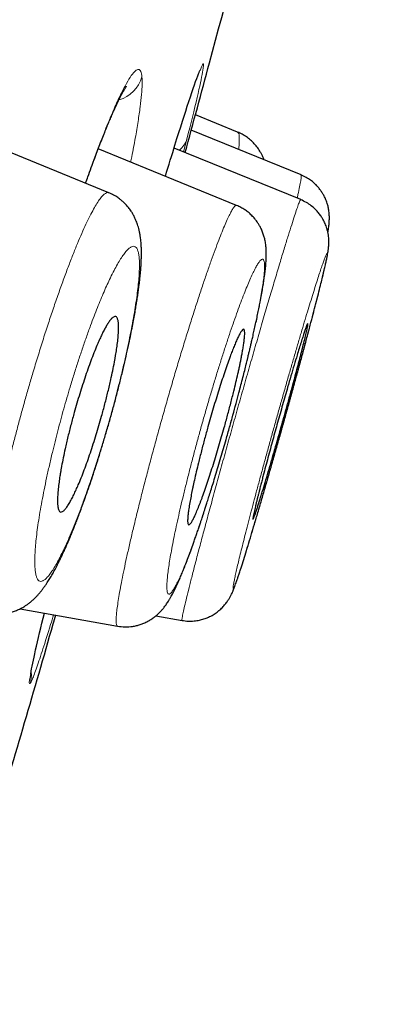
# Model space of a CAD drawing. Header units: millimetres. Extents: x 8 to 473, y 11 to 654.
# Tile 633 of 656: x 461.2 to 464.56, y 581.29 to 590.01. Entities that reach past the tile are written whole.
import ezdxf

# ---------------------------------------------------------------- set-up
doc = ezdxf.new("R2010")
doc.units = ezdxf.units.MM

msp = doc.modelspace()

# ---------------------------------------------------------------- linework, layer by layer
at = {"color": 7, "linetype": 'Continuous', "lineweight": 30}
for p, q in [((463.13, 589.0159), (462.7554, 589.1684)), ((461.9862, 588.4788), (460.6487, 589.0236)), ((463.6926, 588.6366), (462.7187, 589.0333)), ((463.1213, 588.3657), (461.8932, 588.8659)), ((463.6896, 588.417), (462.5663, 588.8746)), ((463.6918, 588.6345), (463.6917, 588.6344)), ((461.2016, 584.7921), (462.0653, 584.6373)), ((462.4056, 584.7293), (462.6368, 584.6879))]:
    msp.add_line(p, q, dxfattribs=at)
at = {"color": 8, "linetype": 'Continuous', "lineweight": 0}
msp.add_line((462.6803, 588.9533), (462.651, 588.84), dxfattribs=at)
for centre, radius, start, end in [((461.9951, 589.5883), 0.2981, 286.1055, 343.59549), ((462.4984, 589.0073), 0.1898, 306.87351, 343.4652), ((461.0004, 584.213), 0.3, 343.80276, 3.39769)]:
    msp.add_arc(centre, radius, start, end, dxfattribs=at)
at = {"color": 7, "linetype": 'Continuous', "lineweight": 30}
for points, knots in [([(470.1608, 650.2847), (470.1654, 650.2685), (470.1751, 650.2342), (470.1654, 650.1301), (470.1214, 649.9157), (470.0193, 649.5055), (469.8502, 648.8522), (469.6064, 647.9407), (469.2849, 646.7779), (468.8814, 645.329), (468.4353, 643.7426), (467.9675, 642.0862), (467.5037, 640.4457), (466.9694, 638.5517), (466.3595, 636.3746), (465.6859, 633.9339), (464.9217, 631.1515), (464.0772, 628.0633), (463.1636, 624.7138), (462.2419, 621.3307), (461.3169, 617.9384), (460.0873, 613.4266), (458.5443, 607.7908), (456.6918, 601.0441), (454.8383, 594.3309), (452.9864, 587.6382), (451.1612, 581.0945), (449.3675, 574.6805), (447.6064, 568.3986), (446.0876, 562.982), (444.8124, 558.4382), (443.7808, 554.7617), (442.754, 551.1009), (442.091, 548.7319), (441.7579, 547.5418)], [0, 0, 0, 0, 0.026643, 0.056461, 0.086551, 0.11684, 0.14723, 0.177651, 0.208116, 0.238721, 0.269551, 0.290293, 0.311234, 0.332423, 0.353891, 0.375326, 0.396544, 0.421695, 0.446548, 0.471138, 0.49552, 0.519728, 0.567844, 0.615722, 0.66337, 0.710804, 0.758299, 0.802852, 0.847609, 0.892545, 0.919139, 0.945881, 0.972812, 1, 1, 1, 1]), ([(471.4836, 648.3303), (471.4879, 648.3155), (471.497, 648.2838), (471.4877, 648.1781), (471.4456, 647.9599), (471.3474, 647.5483), (471.1956, 646.941), (470.9982, 646.1797), (470.7686, 645.319), (470.4898, 644.2895), (470.1584, 643.0731), (469.787, 641.7247), (469.3798, 640.2544), (468.9431, 638.6817), (468.4864, 637.039), (468.0241, 635.3663), (467.5731, 633.7197), (467.092, 631.9576), (466.5304, 629.9002), (465.8857, 627.5387), (465.1596, 624.8816), (464.4179, 622.1717), (463.6656, 619.4295), (462.906, 616.6678), (461.888, 612.9715), (460.6042, 608.3349), (459.0557, 602.7627), (457.5018, 597.1937), (455.9437, 591.6319), (454.3834, 586.0743), (452.8986, 580.8141), (451.495, 575.8491), (450.1724, 571.1824), (448.8505, 566.5241), (447.6958, 562.4581), (446.7083, 558.9853), (445.8879, 556.0994), (445.0749, 553.2398), (444.2714, 550.4099), (443.7526, 548.575), (443.4929, 547.6567)], [0, 0, 0, 0, 0.0263947, 0.0567135, 0.0870843, 0.1174919, 0.1479186, 0.1722719, 0.1966285, 0.2209895, 0.2453683, 0.2697732, 0.2901329, 0.310517, 0.330927, 0.3462517, 0.3615813, 0.3769064, 0.39222, 0.4126117, 0.4329787, 0.453321, 0.473641, 0.4939369, 0.5142124, 0.554725, 0.5952005, 0.6356391, 0.6760307, 0.7163943, 0.7567769, 0.7907369, 0.8247232, 0.8587319, 0.8927619, 0.9141655, 0.9355885, 0.9570317, 0.9784983, 1, 1, 1, 1]), ([(462.6646, 588.8345), (462.7368, 589.099), (462.9557, 589.9008), (463.3104, 591.2428), (463.7286, 592.8605), (464.0896, 594.292), (464.3069, 595.1854), (464.3925, 595.5375)], [0, 0, 0, 0, 0.118826, 0.36018, 0.601558, 0.842936, 1, 1, 1, 1]), ([(462.4895, 588.6231), (462.5187, 588.7191), (462.6002, 588.9877), (462.7011, 589.3), (462.7786, 589.5293), (462.7949, 589.5597), (462.7997, 589.5685)], [0, 0, 0, 0, 0.188038, 0.525829, 0.862813, 1, 1, 1, 1]), ([(461.7818, 588.5621), (461.7888, 588.5817), (461.8058, 588.6298), (461.8318, 588.7015), (461.8593, 588.7762), (461.8847, 588.8438), (461.9095, 588.9086), (461.9333, 588.9696), (461.9562, 589.0267), (461.9769, 589.0774), (461.9962, 589.1234), (462.0128, 589.1619), (462.0274, 589.1953), (462.041, 589.2254), (462.0554, 589.2568), (462.0703, 589.2881), (462.0845, 589.3171), (462.0973, 589.342), (462.1083, 589.3627), (462.1183, 589.3807), (462.1272, 589.396), (462.135, 589.4086), (462.1406, 589.4171), (462.1438, 589.4215), (462.1437, 589.4215), (462.1437, 589.4215)], [0, 0, 0, 0, 0.039722, 0.097608, 0.152549, 0.204552, 0.253625, 0.308653, 0.359485, 0.407266, 0.453752, 0.498962, 0.531391, 0.567664, 0.608136, 0.652798, 0.698611, 0.740927, 0.779696, 0.816509, 0.857599, 0.900894, 0.939624, 0.974943, 1, 1, 1, 1]), ([(463.3651, 588.77), (463.3634, 588.7747), (463.3587, 588.7877), (463.3485, 588.8101), (463.3323, 588.8409), (463.3098, 588.8757), (463.2791, 588.9131), (463.2454, 588.9457), (463.2089, 588.9739), (463.1705, 588.9976), (463.1433, 589.0097), (463.1299, 589.0156)], [0, 0, 0, 0, 0.051837, 0.1430519, 0.2298893, 0.3678798, 0.5000041, 0.6298486, 0.7568694, 0.8804375, 1, 1, 1, 1]), ([(463.931, 588.1261), (463.9311, 588.127), (463.9323, 588.1335), (463.9344, 588.1464), (463.9373, 588.1659), (463.9401, 588.1873), (463.9424, 588.2098), (463.9443, 588.2407), (463.9441, 588.2757), (463.9416, 588.3059), (463.9378, 588.3309), (463.9343, 588.3486), (463.93, 588.3661), (463.9225, 588.3918), (463.9111, 588.4222), (463.8952, 588.4547), (463.881, 588.4785), (463.8698, 588.4952), (463.8599, 588.5086), (463.8479, 588.5237), (463.8308, 588.5429), (463.8071, 588.5659), (463.7761, 588.5908), (463.7376, 588.6159), (463.708, 588.6293), (463.6924, 588.6363)], [0, 0, 0, 0, 0.008605, 0.060462, 0.118646, 0.183371, 0.25399, 0.327954, 0.395068, 0.459842, 0.488512, 0.514942, 0.53942, 0.562348, 0.617443, 0.663551, 0.700461, 0.722097, 0.739068, 0.761294, 0.792654, 0.83285, 0.881376, 0.937455, 1, 1, 1, 1]), ([(460.9274, 584.7509), (460.9443, 584.7485), (460.9756, 584.744), (461.0192, 584.744), (461.052, 584.7467), (461.0754, 584.7502), (461.0921, 584.7534), (461.1073, 584.7569), (461.1299, 584.7628), (461.1602, 584.7729), (461.1974, 584.7891), (461.2289, 584.8062), (461.2553, 584.8231), (461.277, 584.8386), (461.2952, 584.853), (461.3104, 584.8662), (461.3217, 584.8765), (461.3312, 584.8857), (461.3381, 584.8925), (461.3437, 584.8983), (461.3492, 584.904), (461.3561, 584.9115), (461.3648, 584.9212), (461.3746, 584.9326), (461.3874, 584.948), (461.4024, 584.9673), (461.4188, 584.9899), (461.434, 585.012), (461.4471, 585.032), (461.4589, 585.0507), (461.47, 585.069), (461.4812, 585.0881), (461.492, 585.107), (461.5029, 585.1266), (461.514, 585.1471), (461.5262, 585.1703), (461.54, 585.1973), (461.556, 585.2297), (461.5719, 585.2629), (461.5871, 585.2956), (461.6011, 585.3266), (461.6153, 585.3586), (461.6284, 585.389), (461.6392, 585.4145), (461.6473, 585.4338), (461.6529, 585.4474), (461.6572, 585.4577), (461.6612, 585.4675), (461.6656, 585.4783), (461.6729, 585.4965), (461.6838, 585.5237), (461.699, 585.5623), (461.7165, 585.6079), (461.7361, 585.66), (461.7591, 585.7226), (461.785, 585.7949), (461.8137, 585.8773), (461.8432, 585.9648), (461.8735, 586.0573), (461.9044, 586.1548), (461.9359, 586.2571), (461.9677, 586.3638), (461.9995, 586.4748), (462.0311, 586.5894), (462.0619, 586.7057), (462.0908, 586.8197), (462.1171, 586.9275), (462.1402, 587.0271), (462.1605, 587.1184), (462.1782, 587.2013), (462.1933, 587.2762), (462.2063, 587.3432), (462.2172, 587.4027), (462.2264, 587.4556), (462.2345, 587.5047), (462.2419, 587.5524), (462.2489, 587.6007), (462.2555, 587.6506), (462.2612, 587.6981), (462.2658, 587.7425), (462.2695, 587.7825), (462.2725, 587.8215), (462.2748, 587.8603), (462.2763, 587.8991), (462.2768, 587.9318), (462.2767, 587.9582), (462.2763, 587.9789), (462.2756, 588.0003), (462.2742, 588.0238), (462.2722, 588.0493), (462.269, 588.0774), (462.2648, 588.106), (462.2594, 588.134), (462.2531, 588.1606), (462.2464, 588.1845), (462.2394, 588.2057), (462.2308, 588.2286), (462.2195, 588.2547), (462.2055, 588.282), (462.1887, 588.3103), (462.1689, 588.3387), (462.145, 588.3676), (462.1205, 588.3926), (462.0943, 588.4155), (462.065, 588.4373), (462.0288, 588.4598), (462.001, 588.4722), (461.9862, 588.4787)], [0, 0, 0, 0, 0.010557, 0.019476, 0.026608, 0.030726, 0.034067, 0.03734, 0.040573, 0.048993, 0.057947, 0.067884, 0.0743, 0.08119, 0.088903, 0.093838, 0.09872, 0.102518, 0.105173, 0.106956, 0.109052, 0.112134, 0.116197, 0.121023, 0.126041, 0.135001, 0.144445, 0.153363, 0.160957, 0.16735, 0.174729, 0.181455, 0.18853, 0.195192, 0.202179, 0.209618, 0.218355, 0.228543, 0.240183, 0.248347, 0.257097, 0.266351, 0.274597, 0.281185, 0.286127, 0.289285, 0.291491, 0.293924, 0.296634, 0.29962, 0.307432, 0.316665, 0.327314, 0.339374, 0.352254, 0.368897, 0.386144, 0.403997, 0.422456, 0.441523, 0.461202, 0.481501, 0.502426, 0.52399, 0.546206, 0.568304, 0.589171, 0.608787, 0.627144, 0.644236, 0.660058, 0.67461, 0.687893, 0.699908, 0.711015, 0.722478, 0.734412, 0.746912, 0.760709, 0.771947, 0.783328, 0.794572, 0.806012, 0.818231, 0.830619, 0.837779, 0.843936, 0.850537, 0.858181, 0.866716, 0.875737, 0.885222, 0.894235, 0.902404, 0.909558, 0.915521, 0.921246, 0.928461, 0.936165, 0.943196, 0.951527, 0.959515, 0.967618, 0.973919, 0.98139, 0.990123, 1, 1, 1, 1]), ([(462.6368, 584.688), (462.6553, 584.6854), (462.6909, 584.6805), (462.7427, 584.6823), (462.7892, 584.6893), (462.8317, 584.7006), (462.8732, 584.7166), (462.9121, 584.7368), (462.9486, 584.7613), (462.981, 584.7883), (463.0094, 584.8175), (463.0326, 584.8465), (463.0509, 584.8737), (463.0659, 584.8999), (463.0764, 584.921), (463.0837, 584.9369), (463.0896, 584.9509), (463.0934, 584.9603), (463.0968, 584.9689), (463.1006, 584.9785), (463.1047, 584.9895), (463.1098, 585.0034), (463.1162, 585.0211), (463.124, 585.0435), (463.1331, 585.0703), (463.1437, 585.102), (463.1583, 585.1468), (463.1776, 585.2074), (463.2022, 585.2864), (463.2289, 585.3733), (463.2572, 585.467), (463.2869, 585.5665), (463.3177, 585.6706), (463.3493, 585.7786), (463.3815, 585.8895), (463.4142, 586.003), (463.4474, 586.119), (463.4812, 586.2375), (463.5152, 586.3581), (463.5495, 586.4802), (463.5837, 586.603), (463.6177, 586.7255), (463.6511, 586.8471), (463.6838, 586.9667), (463.7155, 587.0836), (463.7458, 587.1966), (463.7744, 587.3041), (463.8009, 587.4048), (463.825, 587.4974), (463.8466, 587.5819), (463.8649, 587.6547), (463.8803, 587.7171), (463.893, 587.7702), (463.9041, 587.8174), (463.9133, 587.8581), (463.9206, 587.8921), (463.9263, 587.9208), (463.93, 587.941), (463.9323, 587.955), (463.9337, 587.964), (463.9349, 587.9726), (463.9363, 587.9829), (463.938, 587.9986), (463.9392, 588.0148), (463.9398, 588.0298), (463.94, 588.0486), (463.939, 588.0735), (463.9354, 588.1046), (463.9299, 588.1336), (463.921, 588.167), (463.9075, 588.2039), (463.8898, 588.2396), (463.8702, 588.2712), (463.8483, 588.3007), (463.8197, 588.3323), (463.7835, 588.3639), (463.74, 588.3938), (463.7066, 588.409), (463.6894, 588.4169)], [0, 0, 0, 0, 0.009836, 0.019006, 0.027339, 0.034708, 0.042261, 0.051004, 0.058329, 0.066175, 0.073906, 0.081557, 0.089166, 0.09637, 0.105157, 0.11329, 0.119811, 0.12488, 0.130108, 0.13602, 0.142616, 0.149898, 0.160024, 0.171235, 0.183534, 0.196924, 0.211207, 0.235245, 0.259093, 0.282697, 0.305972, 0.32895, 0.351653, 0.374093, 0.396275, 0.418203, 0.440074, 0.46206, 0.484169, 0.506415, 0.528815, 0.551376, 0.574094, 0.596957, 0.619952, 0.643065, 0.666175, 0.68894, 0.71135, 0.733422, 0.755177, 0.77358, 0.791761, 0.809724, 0.827471, 0.844325, 0.859396, 0.872696, 0.877961, 0.88289, 0.887485, 0.892163, 0.89779, 0.904476, 0.908187, 0.911927, 0.919624, 0.925107, 0.930866, 0.936519, 0.944734, 0.952636, 0.958087, 0.964595, 0.97215, 0.980664, 0.990006, 1, 1, 1, 1]), ([(462.0652, 584.6374), (462.0871, 584.6346), (462.1314, 584.6288), (462.1877, 584.6331), (462.2324, 584.6417), (462.266, 584.6511), (462.3002, 584.664), (462.3319, 584.6791), (462.3617, 584.6966), (462.3877, 584.7146), (462.4097, 584.7323), (462.4262, 584.7471), (462.4399, 584.7605), (462.4514, 584.7726), (462.4614, 584.7839), (462.4708, 584.795), (462.4803, 584.807), (462.4902, 584.8202), (462.501, 584.8354), (462.5119, 584.8518), (462.5237, 584.8707), (462.5355, 584.8908), (462.5468, 584.9112), (462.5562, 584.9289), (462.5637, 584.9435), (462.5697, 584.9557), (462.5778, 584.9723), (462.5891, 584.996), (462.6041, 585.029), (462.6204, 585.0665), (462.6377, 585.1078), (462.6561, 585.1534), (462.6758, 585.2036), (462.6973, 585.2602), (462.7202, 585.3227), (462.7407, 585.38), (462.7582, 585.4297), (462.7718, 585.469), (462.7849, 585.5076), (462.7968, 585.5427), (462.8066, 585.5721), (462.8143, 585.5953), (462.8199, 585.6122), (462.8249, 585.6273), (462.8307, 585.645), (462.8387, 585.6697), (462.849, 585.7015), (462.8616, 585.7407), (462.8765, 585.7875), (462.8937, 585.8422), (462.9132, 585.905), (462.935, 585.9761), (462.9583, 586.0532), (462.9821, 586.133), (463.0052, 586.212), (463.031, 586.3014), (463.0589, 586.4001), (463.0884, 586.5067), (463.1158, 586.6075), (463.1394, 586.6963), (463.1596, 586.7738), (463.1768, 586.8407), (463.1923, 586.9018), (463.2055, 586.9548), (463.2154, 586.995), (463.2224, 587.0238), (463.2271, 587.0431), (463.2311, 587.0595), (463.2352, 587.0768), (463.2405, 587.0988), (463.2472, 587.127), (463.2553, 587.1614), (463.2647, 587.2024), (463.2755, 587.2498), (463.2874, 587.3029), (463.2993, 587.3579), (463.3106, 587.4118), (463.3209, 587.4621), (463.3315, 587.5164), (463.3421, 587.5729), (463.3521, 587.6299), (463.3603, 587.6801), (463.3668, 587.7241), (463.3726, 587.7668), (463.3774, 587.8081), (463.3812, 587.8485), (463.3834, 587.8815), (463.3845, 587.9088), (463.3849, 587.9309), (463.3847, 587.9562), (463.3833, 587.9856), (463.3799, 588.0202), (463.3736, 588.0573), (463.3643, 588.0942), (463.3525, 588.1291), (463.3381, 588.162), (463.3249, 588.1865), (463.3145, 588.2035), (463.3067, 588.2154), (463.2961, 588.2305), (463.2798, 588.2513), (463.2552, 588.2782), (463.2256, 588.3047), (463.1927, 588.3286), (463.159, 588.3489), (463.1341, 588.3599), (463.1212, 588.3656)], [0, 0, 0, 0, 0.012616, 0.025614, 0.032212, 0.038845, 0.04565, 0.053274, 0.060031, 0.067155, 0.073424, 0.078788, 0.083679, 0.088084, 0.092148, 0.096449, 0.101236, 0.10651, 0.112303, 0.11927, 0.127669, 0.137462, 0.146067, 0.15327, 0.15909, 0.163725, 0.168432, 0.179564, 0.192121, 0.205912, 0.219777, 0.233526, 0.249022, 0.264683, 0.281302, 0.29893, 0.308126, 0.317577, 0.32695, 0.334979, 0.341545, 0.34665, 0.350297, 0.352657, 0.356511, 0.361825, 0.368598, 0.376829, 0.386516, 0.397658, 0.410253, 0.424298, 0.439718, 0.455178, 0.470183, 0.484736, 0.505724, 0.525715, 0.544715, 0.562719, 0.576403, 0.589444, 0.601788, 0.612506, 0.621244, 0.626183, 0.630153, 0.633152, 0.636359, 0.640924, 0.646848, 0.654131, 0.662774, 0.673289, 0.685299, 0.698548, 0.711551, 0.72407, 0.736108, 0.753569, 0.769919, 0.785155, 0.799276, 0.812412, 0.828473, 0.843294, 0.857722, 0.865873, 0.873973, 0.882706, 0.893026, 0.904142, 0.915435, 0.924031, 0.932788, 0.941175, 0.947967, 0.950824, 0.953509, 0.956625, 0.961651, 0.968623, 0.977455, 0.984305, 0.991847, 1, 1, 1, 1]), ([(461.5609, 585.6481), (461.566, 585.6487), (461.576, 585.6497), (461.5944, 585.6658), (461.614, 585.6903), (461.6315, 585.7173), (461.6456, 585.7417), (461.6561, 585.7609), (461.6665, 585.7809), (461.6769, 585.8017), (461.6871, 585.823), (461.6971, 585.8446), (461.7069, 585.8664), (461.722, 585.9013), (461.7428, 585.952), (461.7697, 586.0217), (461.7967, 586.0956), (461.8235, 586.1729), (461.8499, 586.2526), (461.8755, 586.334), (461.9002, 586.4161), (461.9263, 586.507), (461.9534, 586.6072), (461.9808, 586.7159), (462.0037, 586.8145), (462.0225, 586.9019), (462.0345, 586.9626), (462.0425, 587.0066), (462.0476, 587.0355), (462.0522, 587.0636), (462.0565, 587.091), (462.0621, 587.13), (462.0682, 587.1795), (462.0717, 587.2203), (462.0731, 587.2454), (462.0736, 587.257), (462.074, 587.2683), (462.0742, 587.2793), (462.0741, 587.2898), (462.0739, 587.2999), (462.0735, 587.3104), (462.0726, 587.3218), (462.0712, 587.3344), (462.0689, 587.3473), (462.0656, 587.3596), (462.0608, 587.3704), (462.0543, 587.3784), (462.0456, 587.3824), (462.0347, 587.3806), (462.0224, 587.3729), (462.0121, 587.3631), (462.0044, 587.3544), (461.9996, 587.3485), (461.9948, 587.3423), (461.9902, 587.3359), (461.9856, 587.3293), (461.9769, 587.3162), (461.9637, 587.2946), (461.9453, 587.2611), (461.9267, 587.2241), (461.908, 587.1842), (461.8867, 587.136), (461.8625, 587.0778), (461.8354, 587.008), (461.8082, 586.9341), (461.7813, 586.8568), (461.7548, 586.7772), (461.7291, 586.696), (461.7044, 586.6141), (461.6784, 586.5236), (461.6515, 586.4238), (461.6242, 586.3152), (461.6014, 586.2167), (461.5828, 586.1292), (461.5709, 586.0683), (461.5629, 586.0242), (461.5579, 585.9952), (461.5533, 585.9669), (461.5492, 585.9394), (461.5437, 585.9004), (461.5377, 585.8509), (461.5332, 585.7969), (461.5321, 585.7636), (461.532, 585.7463), (461.5321, 585.7408), (461.5322, 585.7355), (461.5323, 585.7303), (461.5325, 585.7252), (461.5329, 585.718), (461.5337, 585.7074), (461.5354, 585.6934), (461.5384, 585.6782), (461.5432, 585.6638), (461.5497, 585.6526), (461.5558, 585.6504), (461.5587, 585.6493)], [0, 0, 0, 0, 0.0192, 0.03739, 0.054569, 0.070738, 0.078446, 0.085901, 0.093104, 0.100054, 0.106752, 0.113198, 0.119391, 0.125332, 0.141627, 0.157739, 0.173671, 0.189427, 0.205007, 0.220415, 0.235653, 0.250724, 0.270457, 0.290644, 0.311292, 0.327088, 0.343149, 0.34965, 0.356194, 0.362781, 0.36941, 0.376083, 0.39224, 0.409475, 0.413494, 0.417568, 0.421696, 0.425879, 0.430117, 0.434409, 0.438756, 0.444278, 0.450945, 0.458758, 0.467715, 0.477816, 0.489063, 0.501453, 0.515651, 0.528704, 0.540613, 0.544979, 0.549168, 0.55318, 0.557015, 0.560674, 0.564156, 0.577599, 0.590589, 0.603129, 0.615217, 0.626854, 0.643201, 0.659349, 0.675301, 0.691059, 0.706626, 0.722004, 0.737196, 0.752205, 0.771855, 0.791992, 0.812621, 0.828424, 0.844509, 0.851025, 0.857587, 0.864195, 0.870848, 0.877548, 0.893597, 0.910818, 0.926944, 0.929124, 0.931319, 0.93353, 0.935757, 0.937999, 0.940257, 0.945704, 0.953166, 0.962641, 0.974131, 0.987633, 1, 1, 1, 1]), ([(463.2674, 585.5857), (463.2686, 585.5871), (463.2709, 585.5899), (463.2778, 585.6066), (463.2868, 585.6313), (463.2971, 585.6615), (463.308, 585.6947), (463.3188, 585.7287), (463.3305, 585.7656), (463.3427, 585.8051), (463.3592, 585.8593), (463.3811, 585.9322), (463.4093, 586.0277), (463.4352, 586.1167), (463.4579, 586.1952), (463.4767, 586.261), (463.4958, 586.3279), (463.5149, 586.3956), (463.5373, 586.4754), (463.5631, 586.5682), (463.5922, 586.6737), (463.6185, 586.7703), (463.6419, 586.8569), (463.6587, 586.92), (463.6716, 586.969), (463.681, 587.0049), (463.6901, 587.0398), (463.7027, 587.0891), (463.7178, 587.1485), (463.7329, 587.2104), (463.7428, 587.2528), (463.7487, 587.2806), (463.7521, 587.2982), (463.7539, 587.3107), (463.7541, 587.3179), (463.7526, 587.32), (463.7488, 587.3146), (463.7422, 587.2992), (463.7331, 587.2748), (463.7219, 587.242), (463.7085, 587.2012), (463.6933, 587.1533), (463.6763, 587.0988), (463.656, 587.032), (463.6317, 586.9514), (463.6036, 586.8563), (463.5767, 586.7642), (463.5519, 586.6781), (463.5294, 586.5996), (463.507, 586.5207), (463.485, 586.4427), (463.4634, 586.3649), (463.4419, 586.287), (463.4202, 586.208), (463.3988, 586.1287), (463.3777, 586.0501), (463.3624, 585.9923), (463.3522, 585.9535), (463.3467, 585.9324), (463.3412, 585.9116), (463.3359, 585.8912), (463.3308, 585.8711), (463.3257, 585.8514), (463.3202, 585.8298), (463.3142, 585.8058), (463.3075, 585.7792), (463.3008, 585.7518), (463.2941, 585.7242), (463.2876, 585.697), (463.2815, 585.6709), (463.2758, 585.6449), (463.2711, 585.6223), (463.2679, 585.6052), (463.2664, 585.5943), (463.2661, 585.5884), (463.2664, 585.5859), (463.2669, 585.5859), (463.2671, 585.5859)], [0, 0, 0, 0, 0.017504, 0.034483, 0.050938, 0.066869, 0.079237, 0.09127, 0.102967, 0.114328, 0.125353, 0.146267, 0.167173, 0.188071, 0.200612, 0.21315, 0.225685, 0.238218, 0.250748, 0.269754, 0.289512, 0.310022, 0.325902, 0.342206, 0.35052, 0.358939, 0.367465, 0.376096, 0.396978, 0.417861, 0.438745, 0.451281, 0.463817, 0.476354, 0.48889, 0.501427, 0.518308, 0.535027, 0.551585, 0.567982, 0.584217, 0.600291, 0.616205, 0.631957, 0.652703, 0.673163, 0.693339, 0.708287, 0.723075, 0.737703, 0.752171, 0.766193, 0.780685, 0.795646, 0.811078, 0.82698, 0.843353, 0.848119, 0.852923, 0.857766, 0.862648, 0.867568, 0.872526, 0.877523, 0.884375, 0.891929, 0.900186, 0.909146, 0.918808, 0.929173, 0.94024, 0.954306, 0.96694, 0.97814, 0.987906, 0.996238, 1, 1, 1, 1]), ([(462.6973, 585.5348), (462.7005, 585.5359), (462.7066, 585.5379), (462.7194, 585.5551), (462.7339, 585.5805), (462.7477, 585.6089), (462.7598, 585.6358), (462.7695, 585.6586), (462.7794, 585.6826), (462.7894, 585.7076), (462.7993, 585.7332), (462.8092, 585.7594), (462.8232, 585.7975), (462.8419, 585.8501), (462.8658, 585.9202), (462.8902, 585.9944), (462.9149, 586.072), (462.9396, 586.1521), (462.9642, 586.2338), (462.9883, 586.3163), (463.0141, 586.4072), (463.0415, 586.5069), (463.07, 586.6147), (463.0947, 586.7125), (463.1157, 586.7992), (463.1288, 586.8556), (463.137, 586.8921), (463.141, 586.9102), (463.1449, 586.9281), (463.1487, 586.9456), (463.1523, 586.9629), (463.1558, 586.9799), (463.1592, 586.9966), (463.1639, 587.0202), (463.17, 587.052), (463.1769, 587.0919), (463.1834, 587.133), (463.1888, 587.1734), (463.1924, 587.2104), (463.1931, 587.2355), (463.192, 587.2512), (463.1901, 587.2604), (463.1871, 587.2664), (463.1817, 587.2692), (463.1729, 587.2642), (463.1601, 587.2472), (463.1452, 587.2211), (463.1315, 587.193), (463.1201, 587.1677), (463.1115, 587.1479), (463.1029, 587.1273), (463.0942, 587.106), (463.0855, 587.0841), (463.077, 587.062), (463.0685, 587.0397), (463.0554, 587.0042), (463.0371, 586.9529), (463.013, 586.8826), (462.9884, 586.8082), (462.9635, 586.7306), (462.9387, 586.6507), (462.9142, 586.5692), (462.8901, 586.487), (462.8644, 586.3966), (462.8372, 586.2973), (462.8088, 586.1897), (462.7842, 586.092), (462.7633, 586.0051), (462.7494, 585.9447), (462.7397, 585.9009), (462.7334, 585.8722), (462.7275, 585.8441), (462.7219, 585.8169), (462.7143, 585.7785), (462.7053, 585.73), (462.6967, 585.677), (462.6923, 585.6447), (462.6904, 585.6282), (462.6899, 585.6236), (462.6895, 585.6191), (462.689, 585.6147), (462.6886, 585.6104), (462.6883, 585.6061), (462.6881, 585.6033), (462.6879, 585.6017), (462.6879, 585.6009), (462.6877, 585.5981), (462.6873, 585.5921), (462.6869, 585.5827), (462.6867, 585.5711), (462.687, 585.5584), (462.6885, 585.5465), (462.6913, 585.5376), (462.6946, 585.5363), (462.6961, 585.5357)], [0, 0, 0, 0, 0.018796, 0.036698, 0.053706, 0.06982, 0.078628, 0.087145, 0.095369, 0.103301, 0.110942, 0.11829, 0.125346, 0.141517, 0.157544, 0.173429, 0.189172, 0.204774, 0.220237, 0.23556, 0.250746, 0.27039, 0.290528, 0.311162, 0.32697, 0.343059, 0.347127, 0.351212, 0.355316, 0.359436, 0.363575, 0.367731, 0.371905, 0.376097, 0.385969, 0.397498, 0.410682, 0.425522, 0.442017, 0.460166, 0.469866, 0.47998, 0.490508, 0.50145, 0.520628, 0.538805, 0.555981, 0.572155, 0.579869, 0.587332, 0.594545, 0.601507, 0.608219, 0.61468, 0.620891, 0.626852, 0.643097, 0.659175, 0.675088, 0.690837, 0.706422, 0.721844, 0.737105, 0.752206, 0.771754, 0.791834, 0.812447, 0.828263, 0.844382, 0.850916, 0.857499, 0.864131, 0.870811, 0.87754, 0.893424, 0.910607, 0.926805, 0.928687, 0.930581, 0.932488, 0.934408, 0.936341, 0.938286, 0.940244, 0.940282, 0.940576, 0.941388, 0.944452, 0.949436, 0.956339, 0.965161, 0.975902, 0.988562, 1, 1, 1, 1]), ([(459.5675, 578.255), (459.6889, 578.6442), (459.9911, 579.6129), (460.4636, 581.1641), (460.9842, 582.9088), (461.3349, 584.0994), (461.5089, 584.7094), (461.5165, 584.7357)], [0, 0, 0, 0, 0.180729, 0.449796, 0.718826, 0.987862, 1, 1, 1, 1]), ([(461.2943, 584.2151), (461.3056, 584.2745), (461.3277, 584.3907), (461.3867, 584.6345), (461.4156, 584.7538)], [0, 0, 0, 0, 0.510643, 1, 1, 1, 1])]:
    msp.add_open_spline(points, degree=3, knots=knots, dxfattribs=at)
at = {"color": 8, "linetype": 'Continuous', "lineweight": 0}
for points, knots in [([(471.4351, 646.6861), (471.4333, 646.6535), (471.4298, 646.5884), (471.3834, 646.3811), (471.2845, 645.9866), (471.1326, 645.4041), (470.9358, 644.6706), (470.7047, 643.8307), (470.4236, 642.8277), (470.0885, 641.641), (469.7139, 640.3206), (469.3035, 638.8812), (468.8645, 637.339), (468.3682, 635.5875), (467.8104, 633.5941), (467.1954, 631.3602), (466.5358, 628.9456), (465.8447, 626.4059), (465.1326, 623.7831), (464.4063, 621.1058), (463.6719, 618.3993), (462.9328, 615.6763), (461.9393, 612.014), (460.683, 607.4016), (459.1593, 601.8443), (457.6254, 596.2852), (456.0846, 590.7315), (454.5407, 585.2171), (452.9922, 579.7392), (451.4461, 574.2969), (449.8963, 568.8612), (448.5538, 564.1568), (447.4236, 560.1913), (446.5054, 556.9608), (445.6027, 553.7704), (444.7146, 550.6135), (444.1548, 548.5845), (443.8737, 547.5661)], [0, 0, 0, 0, 0.030875, 0.061712, 0.092529, 0.123402, 0.148227, 0.17321, 0.198303, 0.223286, 0.248239, 0.269168, 0.290108, 0.310917, 0.33167, 0.352646, 0.373652, 0.39457, 0.415527, 0.436491, 0.457375, 0.478202, 0.499018, 0.541033, 0.583124, 0.625219, 0.667272, 0.709317, 0.75061, 0.791934, 0.833292, 0.874698, 0.899774, 0.92478, 0.949757, 0.974781, 1, 1, 1, 1]), ([(462.7997, 589.5685), (462.8092, 589.5907), (462.8348, 589.6503), (462.8248, 589.5647), (462.78, 589.3517), (462.7136, 589.0862), (462.6803, 588.9533)], [0, 0, 0, 0, 0.164353, 0.442433, 0.721057, 1, 1, 1, 1]), ([(461.7803, 588.5627), (461.7959, 588.6069), (461.8377, 588.7258), (461.9017, 588.897), (461.9715, 589.075), (462.0354, 589.2263), (462.0932, 589.3517), (462.1443, 589.45), (462.1883, 589.5206), (462.2246, 589.5628), (462.2527, 589.575), (462.2727, 589.5593), (462.2783, 589.5225), (462.2811, 589.5041)], [0, 0, 0, 0, 0.055771, 0.149874, 0.243938, 0.338117, 0.432481, 0.527015, 0.621651, 0.716305, 0.810909, 0.90545, 1, 1, 1, 1]), ([(462.2811, 589.5041), (462.2821, 589.4831), (462.284, 589.4414), (462.2783, 589.3512), (462.2665, 589.242), (462.2481, 589.1132), (462.223, 588.9643), (462.2006, 588.8421), (462.1848, 588.7647), (462.1815, 588.7485)], [0, 0, 0, 0, 0.16063, 0.3206, 0.480118, 0.639373, 0.798553, 0.957868, 1, 1, 1, 1]), ([(463.1424, 588.9914), (463.1407, 588.9987), (463.1378, 589.0112), (463.1319, 589.0135), (463.1294, 589.0145)], [0, 0, 0, 0, 0.581919, 1, 1, 1, 1]), ([(463.1395, 588.8619), (463.1398, 588.864), (463.1425, 588.887), (463.1446, 588.9211), (463.1459, 588.964), (463.1436, 588.9823), (463.1424, 588.9914)], [0, 0, 0, 0, 0.031623, 0.353744, 0.676457, 1, 1, 1, 1]), ([(463.6944, 588.6187), (463.6948, 588.6266), (463.6953, 588.6366), (463.6925, 588.6349), (463.6918, 588.6345)], [0, 0, 0, 0, 0.782529, 1, 1, 1, 1]), ([(463.6583, 588.4298), (463.6608, 588.4408), (463.67, 588.481), (463.6808, 588.5335), (463.691, 588.5879), (463.6932, 588.6085), (463.6944, 588.6187)], [0, 0, 0, 0, 0.11238, 0.407522, 0.703286, 1, 1, 1, 1]), ([(460.9277, 584.7522), (460.924, 584.7529), (460.9149, 584.7548), (460.9045, 584.7713), (460.8958, 584.7992), (460.8906, 584.8384), (460.8887, 584.8881), (460.8901, 584.9482), (460.8949, 585.0184), (460.9031, 585.0984), (460.9147, 585.188), (460.9297, 585.2868), (460.9482, 585.3946), (460.9699, 585.5104), (460.9945, 585.633), (461.022, 585.7612), (461.0519, 585.8942), (461.0842, 586.0313), (461.1169, 586.1641), (461.1492, 586.2911), (461.1809, 586.4116), (461.2138, 586.5331), (461.2478, 586.6552), (461.2828, 586.7772), (461.321, 586.9068), (461.3624, 587.0428), (461.4067, 587.184), (461.4512, 587.3217), (461.4958, 587.4549), (461.5401, 587.5831), (461.5839, 587.7053), (461.6268, 587.8209), (461.6687, 587.9291), (461.7092, 588.029), (461.748, 588.1196), (461.785, 588.201), (461.8199, 588.2726), (461.8525, 588.3341), (461.8827, 588.3854), (461.9104, 588.4261), (461.9353, 588.4561), (461.9572, 588.4745), (461.9742, 588.4822), (461.9824, 588.4788), (461.9857, 588.4775)], [0, 0, 0, 0, 0.017646, 0.042594, 0.067435, 0.092189, 0.116883, 0.141546, 0.166204, 0.190888, 0.215632, 0.240475, 0.265463, 0.290557, 0.31554, 0.340423, 0.365229, 0.389978, 0.414686, 0.43526, 0.45583, 0.476411, 0.497021, 0.517678, 0.538369, 0.563167, 0.587945, 0.612712, 0.63747, 0.66222, 0.686965, 0.71171, 0.736466, 0.761253, 0.786062, 0.810813, 0.835524, 0.860211, 0.884891, 0.909577, 0.934286, 0.959035, 0.983848, 1, 1, 1, 1]), ([(462.0655, 584.6389), (462.0641, 584.6388), (462.0593, 584.6385), (462.0549, 584.6508), (462.052, 584.6746), (462.0525, 584.7102), (462.0562, 584.7563), (462.0632, 584.813), (462.0733, 584.8798), (462.0865, 584.9566), (462.1029, 585.043), (462.1224, 585.1388), (462.1449, 585.2436), (462.1704, 585.3567), (462.1985, 585.4771), (462.2289, 585.6033), (462.2615, 585.7347), (462.2959, 585.8704), (462.3322, 586.0096), (462.3699, 586.1516), (462.409, 586.2957), (462.4492, 586.441), (462.4903, 586.5868), (462.5322, 586.7322), (462.5745, 586.8763), (462.617, 587.0182), (462.6594, 587.157), (462.7014, 587.292), (462.7427, 587.4222), (462.7832, 587.5469), (462.8225, 587.6653), (462.8603, 587.7765), (462.8965, 587.8797), (462.9306, 587.9738), (462.9626, 588.0586), (462.9923, 588.1339), (463.0195, 588.1992), (463.0442, 588.2542), (463.066, 588.2988), (463.0851, 588.3327), (463.1011, 588.3551), (463.1133, 588.3666), (463.1186, 588.3652), (463.1208, 588.3646)], [0, 0, 0, 0, 0.011223, 0.036275, 0.061254, 0.086143, 0.110968, 0.135755, 0.160529, 0.185314, 0.210141, 0.235041, 0.260057, 0.28521, 0.310297, 0.335283, 0.360191, 0.385039, 0.409839, 0.434604, 0.459345, 0.484078, 0.508823, 0.533604, 0.558411, 0.583244, 0.608105, 0.632989, 0.657887, 0.682791, 0.707694, 0.732594, 0.757501, 0.782424, 0.807302, 0.832134, 0.856939, 0.881732, 0.906525, 0.931333, 0.956172, 0.981064, 1, 1, 1, 1]), ([(462.6369, 584.6883), (462.6363, 584.69), (462.635, 584.6936), (462.6397, 584.7222), (462.6489, 584.767), (462.6631, 584.8291), (462.6819, 584.9072), (462.7052, 585.0009), (462.7329, 585.1095), (462.7648, 585.2323), (462.8008, 585.3684), (462.8403, 585.5165), (462.883, 585.6745), (462.9282, 585.8405), (462.9757, 586.013), (463.0248, 586.1903), (463.0752, 586.3709), (463.1264, 586.5531), (463.178, 586.7354), (463.2296, 586.916), (463.2806, 587.0933), (463.3305, 587.2655), (463.3788, 587.4312), (463.4252, 587.5887), (463.4691, 587.7363), (463.51, 587.8726), (463.5474, 587.9954), (463.5809, 588.1038), (463.6104, 588.1973), (463.6356, 588.2753), (463.6563, 588.337), (463.6726, 588.3825), (463.6834, 588.4088), (463.6889, 588.4197), (463.6892, 588.4164), (463.6892, 588.4161)], [0, 0, 0, 0, 0.030413, 0.061776, 0.093009, 0.12416, 0.155268, 0.186369, 0.217502, 0.248715, 0.280069, 0.311444, 0.34273, 0.37396, 0.405146, 0.436294, 0.467405, 0.498489, 0.529568, 0.560677, 0.591836, 0.623042, 0.654278, 0.685523, 0.71676, 0.747985, 0.779218, 0.810417, 0.841551, 0.872653, 0.903748, 0.934858, 0.966015, 0.997261, 1, 1, 1, 1]), ([(462.2354, 587.9856), (462.2312, 587.9909), (462.223, 588.0015), (462.2073, 588.0058), (462.1893, 588.0014), (462.1686, 587.9876), (462.1454, 587.9646), (462.1201, 587.9331), (462.0929, 587.8933), (462.0641, 587.8454), (462.0336, 587.7895), (462.0033, 587.7292), (461.9737, 587.6664), (461.9452, 587.6024), (461.916, 587.534), (461.8864, 587.4609), (461.8561, 587.3834), (461.8234, 587.2961), (461.7884, 587.1991), (461.7515, 587.0928), (461.7151, 586.9835), (461.6792, 586.8712), (461.6459, 586.7629), (461.6153, 586.6597), (461.5875, 586.5626), (461.5607, 586.4655), (461.5349, 586.3684), (461.5101, 586.2712), (461.4848, 586.1685), (461.4597, 586.0613), (461.4354, 585.9515), (461.4134, 585.8456), (461.3936, 585.7435), (461.3763, 585.6462), (461.3616, 585.5543), (461.3497, 585.4691), (461.3406, 585.3905), (461.3343, 585.3185), (461.3308, 585.2537), (461.3301, 585.1965), (461.3321, 585.1476), (461.3369, 585.1073), (461.3444, 585.0756), (461.3547, 585.0524), (461.3675, 585.0381), (461.383, 585.033), (461.401, 585.0372), (461.4216, 585.0507), (461.4444, 585.0732), (461.4693, 585.1044), (461.496, 585.1441), (461.5245, 585.1923), (461.5548, 585.249), (461.5867, 585.3136), (461.6198, 585.3855), (461.6538, 585.4642), (461.6887, 585.5494), (461.7244, 585.6412), (461.7609, 585.7393), (461.7976, 585.8422), (461.8342, 585.9488), (461.8703, 586.0581), (461.9059, 586.1701), (461.939, 586.2784), (461.9695, 586.3816), (461.9973, 586.4788), (462.0242, 586.576), (462.0501, 586.6729), (462.075, 586.7698), (462.1004, 586.8722), (462.1257, 586.9791), (462.1504, 587.0888), (462.1728, 587.1945), (462.1928, 587.2963), (462.2105, 587.3935), (462.2256, 587.4853), (462.238, 587.5707), (462.2476, 587.6494), (462.2545, 587.7214), (462.2585, 587.7863), (462.2597, 587.8435), (462.2581, 587.8923), (462.2535, 587.9324), (462.2462, 587.9645), (462.239, 587.9785), (462.2354, 587.9856)], [0, 0, 0, 0, 0.012565, 0.025024, 0.037455, 0.049937, 0.062547, 0.075245, 0.087773, 0.100203, 0.112611, 0.125069, 0.13555, 0.14594, 0.156286, 0.166635, 0.177034, 0.18753, 0.200182, 0.212684, 0.225115, 0.23755, 0.250067, 0.260484, 0.270835, 0.281169, 0.291536, 0.301984, 0.31256, 0.325145, 0.337613, 0.35004, 0.362503, 0.37508, 0.387535, 0.399924, 0.412329, 0.424833, 0.437512, 0.450121, 0.462602, 0.475029, 0.487477, 0.500018, 0.512566, 0.525028, 0.537481, 0.550004, 0.562673, 0.575214, 0.587658, 0.60008, 0.61256, 0.625172, 0.637706, 0.650132, 0.662531, 0.674985, 0.687574, 0.700264, 0.712782, 0.725202, 0.737601, 0.750058, 0.760515, 0.77089, 0.781229, 0.79158, 0.80199, 0.812506, 0.825074, 0.837526, 0.849941, 0.862397, 0.874973, 0.887503, 0.899937, 0.912352, 0.924825, 0.937432, 0.94998, 0.962434, 0.974871, 0.987368, 1, 1, 1, 1]), ([(463.9255, 587.9335), (463.9254, 587.9365), (463.9251, 587.9425), (463.9215, 587.9397), (463.9153, 587.9282), (463.9066, 587.9072), (463.8953, 587.8772), (463.8816, 587.8387), (463.8658, 587.7919), (463.8477, 587.7373), (463.8277, 587.675), (463.8057, 587.6052), (463.7818, 587.5283), (463.7562, 587.4447), (463.7291, 587.3551), (463.7005, 587.2594), (463.6705, 587.1583), (463.6396, 587.0531), (463.6081, 586.9447), (463.576, 586.8335), (463.5434, 586.7196), (463.5104, 586.6036), (463.4775, 586.4869), (463.4449, 586.3704), (463.4128, 586.2547), (463.3812, 586.1398), (463.3503, 586.0268), (463.3204, 585.9163), (463.2917, 585.8094), (463.2643, 585.7063), (463.2384, 585.6078), (463.2143, 585.5148), (463.1919, 585.4277), (463.1716, 585.347), (463.1533, 585.273), (463.1371, 585.2064), (463.1233, 585.1475), (463.1117, 585.0963), (463.1025, 585.0534), (463.0958, 585.0193), (463.0916, 584.994), (463.09, 584.9777), (463.0908, 584.9702), (463.0943, 584.9722), (463.1003, 584.9835), (463.1089, 585.0041), (463.1199, 585.0337), (463.1333, 585.0719), (463.149, 585.1188), (463.1668, 585.1739), (463.1868, 585.2368), (463.2086, 585.307), (463.2323, 585.3843), (463.2577, 585.4685), (463.2847, 585.5589), (463.3131, 585.6548), (463.3427, 585.7557), (463.3733, 585.8609), (463.4048, 585.9699), (463.4369, 586.0817), (463.4693, 586.1955), (463.502, 586.3109), (463.5347, 586.427), (463.5673, 586.5434), (463.5994, 586.659), (463.6312, 586.7739), (463.6623, 586.8873), (463.6924, 586.998), (463.7213, 587.1048), (463.7488, 587.2073), (463.7749, 587.3055), (463.7994, 587.3987), (463.8221, 587.4862), (463.8428, 587.567), (463.8614, 587.6407), (463.8778, 587.7073), (463.892, 587.7664), (463.9038, 587.8174), (463.9131, 587.8599), (463.9199, 587.8937), (463.9243, 587.9193), (463.9251, 587.9288), (463.9255, 587.9335)], [0, 0, 0, 0, 0.012516, 0.024943, 0.037359, 0.049845, 0.06248, 0.074992, 0.087506, 0.100092, 0.112587, 0.12499, 0.137531, 0.149971, 0.162389, 0.174865, 0.187477, 0.200047, 0.212505, 0.224928, 0.237397, 0.249987, 0.262536, 0.274982, 0.287404, 0.299881, 0.31249, 0.324944, 0.337424, 0.349983, 0.362489, 0.374974, 0.387403, 0.399898, 0.412452, 0.424922, 0.437399, 0.450067, 0.462586, 0.475029, 0.487473, 0.499995, 0.51252, 0.524966, 0.537411, 0.549937, 0.56262, 0.575063, 0.587551, 0.600127, 0.612633, 0.625101, 0.637523, 0.650019, 0.662556, 0.675013, 0.687511, 0.700024, 0.712538, 0.725115, 0.737605, 0.750018, 0.762552, 0.774989, 0.787406, 0.799885, 0.812504, 0.825067, 0.837521, 0.849944, 0.862415, 0.875011, 0.887554, 0.899998, 0.91242, 0.924897, 0.937507, 0.949958, 0.962444, 0.975014, 0.987522, 1, 1, 1, 1]), ([(463.3637, 587.8776), (463.3616, 587.8817), (463.3574, 587.89), (463.3478, 587.8907), (463.3357, 587.8827), (463.321, 587.8652), (463.3038, 587.8386), (463.2844, 587.8034), (463.2629, 587.7599), (463.2395, 587.7083), (463.2142, 587.649), (463.1872, 587.5821), (463.1587, 587.5079), (463.1288, 587.4267), (463.0976, 587.3393), (463.0654, 587.2457), (463.0321, 587.1463), (462.9983, 587.0425), (462.9643, 586.9352), (462.9301, 586.8249), (462.896, 586.7116), (462.862, 586.5962), (462.8285, 586.4797), (462.7958, 586.3632), (462.7641, 586.2471), (462.7333, 586.1314), (462.7036, 586.017), (462.6754, 585.9049), (462.6489, 585.7965), (462.6242, 585.6923), (462.6015, 585.5922), (462.5808, 585.497), (462.5622, 585.4075), (462.5461, 585.3246), (462.5324, 585.2486), (462.5212, 585.1793), (462.5125, 585.1174), (462.5063, 585.0631), (462.5027, 585.0172), (462.5017, 584.9801), (462.5034, 584.9517), (462.5077, 584.932), (462.5145, 584.9212), (462.524, 584.9198), (462.5359, 584.9276), (462.5505, 584.9448), (462.5674, 584.9711), (462.5865, 585.0059), (462.6076, 585.0491), (462.6307, 585.1007), (462.6558, 585.1608), (462.6827, 585.2286), (462.711, 585.3034), (462.7406, 585.3847), (462.7714, 585.4724), (462.8034, 585.5664), (462.8364, 585.6664), (462.8701, 585.771), (462.9041, 585.8788), (462.938, 585.9891), (462.9718, 586.1017), (463.0055, 586.2166), (463.0389, 586.3327), (463.0716, 586.4492), (463.1034, 586.5652), (463.1343, 586.6808), (463.1641, 586.795), (463.1926, 586.9069), (463.2193, 587.0151), (463.2441, 587.1191), (463.2672, 587.219), (463.2882, 587.3142), (463.3071, 587.4038), (463.3236, 587.4869), (463.3377, 587.5631), (463.3493, 587.6324), (463.3585, 587.6944), (463.365, 587.7487), (463.3689, 587.7944), (463.37, 587.8312), (463.3685, 587.86), (463.3653, 587.8717), (463.3637, 587.8776)], [0, 0, 0, 0, 0.012548, 0.024996, 0.037425, 0.049914, 0.062541, 0.07504, 0.087555, 0.100171, 0.112683, 0.125061, 0.137618, 0.150068, 0.162488, 0.174959, 0.187559, 0.200152, 0.212622, 0.225048, 0.237511, 0.250087, 0.26261, 0.27504, 0.287459, 0.299947, 0.312584, 0.325184, 0.33766, 0.350086, 0.362538, 0.375095, 0.387559, 0.399951, 0.412355, 0.42485, 0.437516, 0.450161, 0.462663, 0.475097, 0.487538, 0.500062, 0.512596, 0.525047, 0.537495, 0.550018, 0.562695, 0.575223, 0.587657, 0.600077, 0.612559, 0.625182, 0.637692, 0.650105, 0.662503, 0.674966, 0.687574, 0.700273, 0.712796, 0.725218, 0.737616, 0.750065, 0.762601, 0.775034, 0.787445, 0.799914, 0.81252, 0.825086, 0.837539, 0.849957, 0.862417, 0.874998, 0.887535, 0.899973, 0.91239, 0.924863, 0.937469, 0.95001, 0.962456, 0.974884, 0.987374, 1, 1, 1, 1]), ([(461.4979, 584.739), (461.4888, 584.7093), (461.4523, 584.59), (461.401, 584.429), (461.3462, 584.2645), (461.3064, 584.1565), (461.2944, 584.1384), (461.2884, 584.1294)], [0, 0, 0, 0, 0.07638, 0.305814, 0.535718, 0.766711, 1, 1, 1, 1]), ([(461.2884, 584.1294), (461.2825, 584.1286), (461.2762, 584.1277), (461.2932, 584.2101), (461.2943, 584.2151)], [0, 0, 0, 0, 0.938434, 1, 1, 1, 1])]:
    msp.add_open_spline(points, degree=3, knots=knots, dxfattribs=at)

doc.saveas('drawing.dxf')
